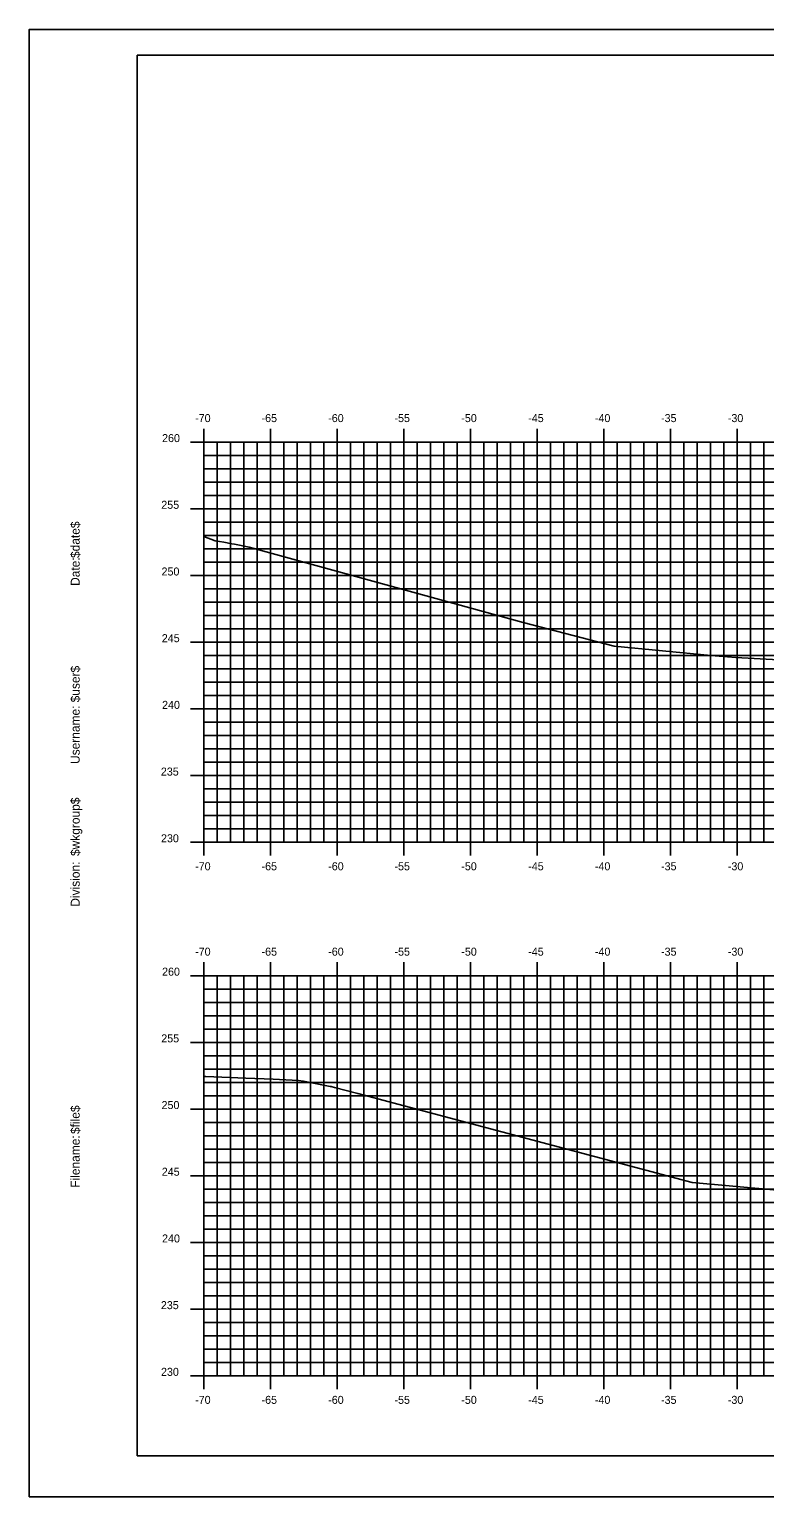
# Model space of a CAD drawing. Extents: x 1170543 to 1177585, y 609599 to 610623.
# Drawn here: x 1172834.7 to 1172889.8, y 609598.8 to 609708.8 of the extents above; entities that cross this region are included whole.
import ezdxf

# ---------------------------------------------------------------- set-up
doc = ezdxf.new("R2010")
doc.units = 0
for name, color, linetype in [('BORDER', 7, 'Continuous'), ('H_V ANNOTATION', 7, 'Continuous'), ('MAJOR', 7, 'Continuous'), ('MINOR', 7, 'Continuous'), ('PLOT BOUNDARY', 7, 'Continuous'), ('S_Roadway_Centerline', 7, 'Continuous')]:
    doc.layers.add(name, color=color, linetype=linetype)

msp = doc.modelspace()

# ---------------------------------------------------------------- linework, layer by layer
at = {"layer": 'BORDER'}
for p, q in [((1173002.75, 609706.87), (1172842.75, 609706.87)), ((1172842.75, 609706.87), (1172842.75, 609601.87)), ((1172842.75, 609601.87), (1173002.75, 609601.87))]:
    msp.add_line(p, q, dxfattribs=at)
at = {"layer": 'MAJOR'}
for p, q in [((1172847.75, 609678.87), (1172847.75, 609677.87)), ((1172852.75, 609678.87), (1172852.75, 609677.87)), ((1172857.75, 609678.87), (1172857.75, 609677.87)), ((1172862.75, 609678.87), (1172862.75, 609677.87)), ((1172867.75, 609678.87), (1172867.75, 609677.87)), ((1172872.75, 609678.87), (1172872.75, 609677.87)), ((1172877.75, 609678.87), (1172877.75, 609677.87)), ((1172882.75, 609678.87), (1172882.75, 609677.87)), ((1172887.75, 609678.87), (1172887.75, 609677.87)), ((1172846.75, 609677.87), (1172847.75, 609677.87)), ((1172847.75, 609677.87), (1172987.75, 609677.87)), ((1172847.75, 609647.87), (1172847.75, 609677.87)), ((1172847.75, 609647.87), (1172847.75, 609677.87)), ((1172847.75, 609677.87), (1172987.75, 609677.87)), ((1172852.75, 609647.87), (1172852.75, 609677.87)), ((1172857.75, 609647.87), (1172857.75, 609677.87)), ((1172862.75, 609647.87), (1172862.75, 609677.87)), ((1172867.75, 609647.87), (1172867.75, 609677.87)), ((1172872.75, 609647.87), (1172872.75, 609677.87)), ((1172877.75, 609647.87), (1172877.75, 609677.87)), ((1172882.75, 609647.87), (1172882.75, 609677.87)), ((1172887.75, 609647.87), (1172887.75, 609677.87)), ((1172846.75, 609672.87), (1172847.75, 609672.87)), ((1172847.75, 609672.87), (1172987.75, 609672.87)), ((1172846.75, 609667.87), (1172847.75, 609667.87)), ((1172847.75, 609667.87), (1172987.75, 609667.87)), ((1172846.75, 609662.87), (1172847.75, 609662.87)), ((1172847.75, 609662.87), (1172987.75, 609662.87)), ((1172846.75, 609657.87), (1172847.75, 609657.87)), ((1172847.75, 609657.87), (1172987.75, 609657.87)), ((1172846.75, 609652.87), (1172847.75, 609652.87)), ((1172847.75, 609652.87), (1172987.75, 609652.87)), ((1172846.75, 609647.87), (1172847.75, 609647.87)), ((1172847.75, 609647.87), (1172987.75, 609647.87)), ((1172847.75, 609647.87), (1172987.75, 609647.87)), ((1172847.75, 609646.87), (1172847.75, 609647.87)), ((1172852.75, 609646.87), (1172852.75, 609647.87)), ((1172857.75, 609646.87), (1172857.75, 609647.87)), ((1172862.75, 609646.87), (1172862.75, 609647.87)), ((1172867.75, 609646.87), (1172867.75, 609647.87)), ((1172872.75, 609646.87), (1172872.75, 609647.87)), ((1172877.75, 609646.87), (1172877.75, 609647.87)), ((1172882.75, 609646.87), (1172882.75, 609647.87)), ((1172887.75, 609646.87), (1172887.75, 609647.87)), ((1172847.75, 609638.87), (1172847.75, 609637.87)), ((1172852.75, 609638.87), (1172852.75, 609637.87)), ((1172857.75, 609638.87), (1172857.75, 609637.87)), ((1172862.75, 609638.87), (1172862.75, 609637.87)), ((1172867.75, 609638.87), (1172867.75, 609637.87)), ((1172872.75, 609638.87), (1172872.75, 609637.87)), ((1172877.75, 609638.87), (1172877.75, 609637.87)), ((1172882.75, 609638.87), (1172882.75, 609637.87)), ((1172887.75, 609638.87), (1172887.75, 609637.87)), ((1172846.75, 609637.87), (1172847.75, 609637.87)), ((1172847.75, 609637.87), (1172987.75, 609637.87)), ((1172847.75, 609607.87), (1172847.75, 609637.87)), ((1172847.75, 609607.87), (1172847.75, 609637.87)), ((1172847.75, 609637.87), (1172987.75, 609637.87)), ((1172852.75, 609607.87), (1172852.75, 609637.87)), ((1172857.75, 609607.87), (1172857.75, 609637.87)), ((1172862.75, 609607.87), (1172862.75, 609637.87)), ((1172867.75, 609607.87), (1172867.75, 609637.87)), ((1172872.75, 609607.87), (1172872.75, 609637.87)), ((1172877.75, 609607.87), (1172877.75, 609637.87)), ((1172882.75, 609607.87), (1172882.75, 609637.87)), ((1172887.75, 609607.87), (1172887.75, 609637.87)), ((1172846.75, 609632.87), (1172847.75, 609632.87)), ((1172847.75, 609632.87), (1172987.75, 609632.87)), ((1172846.75, 609627.87), (1172847.75, 609627.87)), ((1172847.75, 609627.87), (1172987.75, 609627.87)), ((1172846.75, 609622.87), (1172847.75, 609622.87)), ((1172847.75, 609622.87), (1172987.75, 609622.87)), ((1172846.75, 609617.87), (1172847.75, 609617.87)), ((1172847.75, 609617.87), (1172987.75, 609617.87)), ((1172846.75, 609612.87), (1172847.75, 609612.87)), ((1172847.75, 609612.87), (1172987.75, 609612.87)), ((1172846.75, 609607.87), (1172847.75, 609607.87)), ((1172847.75, 609607.87), (1172987.75, 609607.87)), ((1172847.75, 609607.87), (1172987.75, 609607.87)), ((1172847.75, 609606.87), (1172847.75, 609607.87)), ((1172852.75, 609606.87), (1172852.75, 609607.87)), ((1172857.75, 609606.87), (1172857.75, 609607.87)), ((1172862.75, 609606.87), (1172862.75, 609607.87)), ((1172867.75, 609606.87), (1172867.75, 609607.87)), ((1172872.75, 609606.87), (1172872.75, 609607.87)), ((1172877.75, 609606.87), (1172877.75, 609607.87)), ((1172882.75, 609606.87), (1172882.75, 609607.87)), ((1172887.75, 609606.87), (1172887.75, 609607.87))]:
    msp.add_line(p, q, dxfattribs=at)
at = {"layer": 'MINOR'}
for p, q in [((1172848.75, 609647.87), (1172848.75, 609677.87)), ((1172849.75, 609647.87), (1172849.75, 609677.87)), ((1172850.75, 609647.87), (1172850.75, 609677.87)), ((1172851.75, 609647.87), (1172851.75, 609677.87)), ((1172853.75, 609647.87), (1172853.75, 609677.87)), ((1172854.75, 609647.87), (1172854.75, 609677.87)), ((1172855.75, 609647.87), (1172855.75, 609677.87)), ((1172856.75, 609647.87), (1172856.75, 609677.87)), ((1172858.75, 609647.87), (1172858.75, 609677.87)), ((1172859.75, 609647.87), (1172859.75, 609677.87)), ((1172860.75, 609647.87), (1172860.75, 609677.87)), ((1172861.75, 609647.87), (1172861.75, 609677.87)), ((1172863.75, 609647.87), (1172863.75, 609677.87)), ((1172864.75, 609647.87), (1172864.75, 609677.87)), ((1172865.75, 609647.87), (1172865.75, 609677.87)), ((1172866.75, 609647.87), (1172866.75, 609677.87)), ((1172868.75, 609647.87), (1172868.75, 609677.87)), ((1172869.75, 609647.87), (1172869.75, 609677.87)), ((1172870.75, 609647.87), (1172870.75, 609677.87)), ((1172871.75, 609647.87), (1172871.75, 609677.87)), ((1172873.75, 609647.87), (1172873.75, 609677.87)), ((1172874.75, 609647.87), (1172874.75, 609677.87)), ((1172875.75, 609647.87), (1172875.75, 609677.87)), ((1172876.75, 609647.87), (1172876.75, 609677.87)), ((1172878.75, 609647.87), (1172878.75, 609677.87)), ((1172879.75, 609647.87), (1172879.75, 609677.87)), ((1172880.75, 609647.87), (1172880.75, 609677.87)), ((1172881.75, 609647.87), (1172881.75, 609677.87)), ((1172883.75, 609647.87), (1172883.75, 609677.87)), ((1172884.75, 609647.87), (1172884.75, 609677.87)), ((1172885.75, 609647.87), (1172885.75, 609677.87)), ((1172886.75, 609647.87), (1172886.75, 609677.87)), ((1172888.75, 609647.87), (1172888.75, 609677.87)), ((1172889.75, 609647.87), (1172889.75, 609677.87)), ((1172847.75, 609676.87), (1172987.75, 609676.87)), ((1172847.75, 609676.87), (1172848.75, 609676.87)), ((1172847.75, 609675.87), (1172987.75, 609675.87)), ((1172847.75, 609675.87), (1172848.75, 609675.87)), ((1172847.75, 609674.87), (1172987.75, 609674.87)), ((1172847.75, 609674.87), (1172848.75, 609674.87)), ((1172847.75, 609673.87), (1172987.75, 609673.87)), ((1172847.75, 609673.87), (1172848.75, 609673.87)), ((1172847.75, 609671.87), (1172987.75, 609671.87)), ((1172847.75, 609671.87), (1172848.75, 609671.87)), ((1172847.75, 609670.87), (1172987.75, 609670.87)), ((1172847.75, 609670.87), (1172848.75, 609670.87)), ((1172847.75, 609669.87), (1172987.75, 609669.87)), ((1172847.75, 609669.87), (1172848.75, 609669.87)), ((1172847.75, 609668.87), (1172987.75, 609668.87)), ((1172847.75, 609668.87), (1172848.75, 609668.87)), ((1172847.75, 609666.87), (1172987.75, 609666.87)), ((1172847.75, 609666.87), (1172848.75, 609666.87)), ((1172847.75, 609665.87), (1172987.75, 609665.87)), ((1172847.75, 609665.87), (1172848.75, 609665.87)), ((1172847.75, 609664.87), (1172987.75, 609664.87)), ((1172847.75, 609664.87), (1172848.75, 609664.87)), ((1172847.75, 609663.87), (1172987.75, 609663.87)), ((1172847.75, 609663.87), (1172848.75, 609663.87)), ((1172847.75, 609661.87), (1172987.75, 609661.87)), ((1172847.75, 609661.87), (1172848.75, 609661.87)), ((1172847.75, 609660.87), (1172987.75, 609660.87)), ((1172847.75, 609660.87), (1172848.75, 609660.87)), ((1172847.75, 609659.87), (1172987.75, 609659.87)), ((1172847.75, 609659.87), (1172848.75, 609659.87)), ((1172847.75, 609658.87), (1172987.75, 609658.87)), ((1172847.75, 609658.87), (1172848.75, 609658.87)), ((1172847.75, 609656.87), (1172987.75, 609656.87)), ((1172847.75, 609656.87), (1172848.75, 609656.87)), ((1172847.75, 609655.87), (1172987.75, 609655.87)), ((1172847.75, 609655.87), (1172848.75, 609655.87)), ((1172847.75, 609654.87), (1172987.75, 609654.87)), ((1172847.75, 609654.87), (1172848.75, 609654.87)), ((1172847.75, 609653.87), (1172987.75, 609653.87)), ((1172847.75, 609653.87), (1172848.75, 609653.87)), ((1172847.75, 609651.87), (1172987.75, 609651.87)), ((1172847.75, 609651.87), (1172848.75, 609651.87)), ((1172847.75, 609650.87), (1172987.75, 609650.87)), ((1172847.75, 609650.87), (1172848.75, 609650.87)), ((1172847.75, 609649.87), (1172987.75, 609649.87)), ((1172847.75, 609649.87), (1172848.75, 609649.87)), ((1172847.75, 609648.87), (1172987.75, 609648.87)), ((1172847.75, 609648.87), (1172848.75, 609648.87)), ((1172848.75, 609607.87), (1172848.75, 609637.87)), ((1172849.75, 609607.87), (1172849.75, 609637.87)), ((1172850.75, 609607.87), (1172850.75, 609637.87)), ((1172851.75, 609607.87), (1172851.75, 609637.87)), ((1172853.75, 609607.87), (1172853.75, 609637.87)), ((1172854.75, 609607.87), (1172854.75, 609637.87)), ((1172855.75, 609607.87), (1172855.75, 609637.87)), ((1172856.75, 609607.87), (1172856.75, 609637.87)), ((1172858.75, 609607.87), (1172858.75, 609637.87)), ((1172859.75, 609607.87), (1172859.75, 609637.87)), ((1172860.75, 609607.87), (1172860.75, 609637.87)), ((1172861.75, 609607.87), (1172861.75, 609637.87)), ((1172863.75, 609607.87), (1172863.75, 609637.87)), ((1172864.75, 609607.87), (1172864.75, 609637.87)), ((1172865.75, 609607.87), (1172865.75, 609637.87)), ((1172866.75, 609607.87), (1172866.75, 609637.87)), ((1172868.75, 609607.87), (1172868.75, 609637.87)), ((1172869.75, 609607.87), (1172869.75, 609637.87)), ((1172870.75, 609607.87), (1172870.75, 609637.87)), ((1172871.75, 609607.87), (1172871.75, 609637.87)), ((1172873.75, 609607.87), (1172873.75, 609637.87)), ((1172874.75, 609607.87), (1172874.75, 609637.87)), ((1172875.75, 609607.87), (1172875.75, 609637.87)), ((1172876.75, 609607.87), (1172876.75, 609637.87)), ((1172878.75, 609607.87), (1172878.75, 609637.87)), ((1172879.75, 609607.87), (1172879.75, 609637.87)), ((1172880.75, 609607.87), (1172880.75, 609637.87)), ((1172881.75, 609607.87), (1172881.75, 609637.87)), ((1172883.75, 609607.87), (1172883.75, 609637.87)), ((1172884.75, 609607.87), (1172884.75, 609637.87)), ((1172885.75, 609607.87), (1172885.75, 609637.87)), ((1172886.75, 609607.87), (1172886.75, 609637.87)), ((1172888.75, 609607.87), (1172888.75, 609637.87)), ((1172889.75, 609607.87), (1172889.75, 609637.87)), ((1172847.75, 609636.87), (1172987.75, 609636.87)), ((1172847.75, 609636.87), (1172848.75, 609636.87)), ((1172847.75, 609635.87), (1172987.75, 609635.87)), ((1172847.75, 609635.87), (1172848.75, 609635.87)), ((1172847.75, 609634.87), (1172987.75, 609634.87)), ((1172847.75, 609634.87), (1172848.75, 609634.87)), ((1172847.75, 609633.87), (1172987.75, 609633.87)), ((1172847.75, 609633.87), (1172848.75, 609633.87)), ((1172847.75, 609631.87), (1172987.75, 609631.87)), ((1172847.75, 609631.87), (1172848.75, 609631.87)), ((1172847.75, 609630.87), (1172987.75, 609630.87)), ((1172847.75, 609630.87), (1172848.75, 609630.87)), ((1172847.75, 609629.87), (1172987.75, 609629.87)), ((1172847.75, 609629.87), (1172848.75, 609629.87)), ((1172847.75, 609628.87), (1172987.75, 609628.87)), ((1172847.75, 609628.87), (1172848.75, 609628.87)), ((1172847.75, 609626.87), (1172987.75, 609626.87)), ((1172847.75, 609626.87), (1172848.75, 609626.87)), ((1172847.75, 609625.87), (1172987.75, 609625.87)), ((1172847.75, 609625.87), (1172848.75, 609625.87)), ((1172847.75, 609624.87), (1172987.75, 609624.87)), ((1172847.75, 609624.87), (1172848.75, 609624.87)), ((1172847.75, 609623.87), (1172987.75, 609623.87)), ((1172847.75, 609623.87), (1172848.75, 609623.87)), ((1172847.75, 609621.87), (1172987.75, 609621.87)), ((1172847.75, 609621.87), (1172848.75, 609621.87)), ((1172847.75, 609620.87), (1172987.75, 609620.87)), ((1172847.75, 609620.87), (1172848.75, 609620.87)), ((1172847.75, 609619.87), (1172987.75, 609619.87)), ((1172847.75, 609619.87), (1172848.75, 609619.87)), ((1172847.75, 609618.87), (1172987.75, 609618.87)), ((1172847.75, 609618.87), (1172848.75, 609618.87)), ((1172847.75, 609616.87), (1172987.75, 609616.87)), ((1172847.75, 609616.87), (1172848.75, 609616.87)), ((1172847.75, 609615.87), (1172987.75, 609615.87)), ((1172847.75, 609615.87), (1172848.75, 609615.87)), ((1172847.75, 609614.87), (1172987.75, 609614.87)), ((1172847.75, 609614.87), (1172848.75, 609614.87)), ((1172847.75, 609613.87), (1172987.75, 609613.87)), ((1172847.75, 609613.87), (1172848.75, 609613.87)), ((1172847.75, 609611.87), (1172987.75, 609611.87)), ((1172847.75, 609611.87), (1172848.75, 609611.87)), ((1172847.75, 609610.87), (1172987.75, 609610.87)), ((1172847.75, 609610.87), (1172848.75, 609610.87)), ((1172847.75, 609609.87), (1172987.75, 609609.87)), ((1172847.75, 609609.87), (1172848.75, 609609.87)), ((1172847.75, 609608.87), (1172987.75, 609608.87)), ((1172847.75, 609608.87), (1172848.75, 609608.87))]:
    msp.add_line(p, q, dxfattribs=at)
at = {"layer": 'PLOT BOUNDARY'}
msp.add_lwpolyline([(1172834.65, 609598.81), (1173004.65, 609598.81), (1173004.65, 609708.81), (1172834.65, 609708.81)], close=True, dxfattribs=at)
at = {"layer": 'S_Roadway_Centerline'}
for points in [[(1172847.75, 609670.8), (1172848.6, 609670.47), (1172849.24, 609670.36), (1172849.85, 609670.25), (1172850.03, 609670.22), (1172851.13, 609670), (1172871.69, 609664.35), (1172878.52, 609662.56), (1172885.77, 609661.88), (1172887.63, 609661.72), (1172901.79, 609660.94)], [(1172847.75, 609630.31), (1172847.9, 609630.31), (1172850.89, 609630.19), (1172852.95, 609630.1), (1172854.84, 609630), (1172855.21, 609629.97), (1172857.21, 609629.57), (1172857.27, 609629.56), (1172857.31, 609629.55), (1172857.31, 609629.55), (1172857.33, 609629.54), (1172857.36, 609629.54), (1172857.53, 609629.49), (1172859.29, 609629.03), (1172884.36, 609622.37), (1172893.8, 609621.52)]]:
    msp.add_lwpolyline(points, dxfattribs=at)

# ---------------------------------------------------------------- texts
at = {"layer": 'BORDER'}
for s, p in [('$date$', (1172838.43, 609669.18)), ('Date:', (1172838.43, 609667.09)), ('$user$', (1172838.43, 609658.36)), ('Username:', (1172838.43, 609653.74)), ('$wkgroup$', (1172838.43, 609646.84)), ('Division:', (1172838.43, 609643.04)), ('$file$', (1172838.43, 609626)), ('Filename:', (1172838.43, 609621.97))]:
    msp.add_text(s, height=0.67, rotation=90, dxfattribs=at).set_placement(p)
at = {"layer": 'H_V ANNOTATION'}
for s, p in [('-70', (1172847.09, 609679.37)), ('-65', (1172852.07, 609679.37)), ('-60', (1172857.07, 609679.37)), ('-55', (1172862.04, 609679.37)), ('-50', (1172867.05, 609679.37)), ('-45', (1172872.07, 609679.37)), ('-40', (1172877.07, 609679.37)), ('-35', (1172882.03, 609679.37)), ('-30', (1172887.04, 609679.37)), ('260', (1172844.61, 609677.87)), ('255', (1172844.55, 609672.87)), ('250', (1172844.57, 609667.87)), ('245', (1172844.59, 609662.87)), ('240', (1172844.61, 609657.87)), ('235', (1172844.52, 609652.87)), ('230', (1172844.53, 609647.87)), ('-70', (1172847.09, 609645.77)), ('-65', (1172852.07, 609645.77)), ('-60', (1172857.07, 609645.77)), ('-55', (1172862.04, 609645.77)), ('-50', (1172867.05, 609645.77)), ('-45', (1172872.07, 609645.77)), ('-40', (1172877.07, 609645.77)), ('-35', (1172882.03, 609645.77)), ('-30', (1172887.04, 609645.77)), ('-70', (1172847.09, 609639.37)), ('-65', (1172852.07, 609639.37)), ('-60', (1172857.07, 609639.37)), ('-55', (1172862.04, 609639.37)), ('-50', (1172867.05, 609639.37)), ('-45', (1172872.07, 609639.37)), ('-40', (1172877.07, 609639.37)), ('-35', (1172882.03, 609639.37)), ('-30', (1172887.04, 609639.37)), ('260', (1172844.61, 609637.87)), ('255', (1172844.55, 609632.87)), ('250', (1172844.57, 609627.87)), ('245', (1172844.59, 609622.87)), ('240', (1172844.61, 609617.87)), ('235', (1172844.52, 609612.87)), ('230', (1172844.53, 609607.87)), ('-70', (1172847.09, 609605.77)), ('-65', (1172852.07, 609605.77)), ('-60', (1172857.07, 609605.77)), ('-55', (1172862.04, 609605.77)), ('-50', (1172867.05, 609605.77)), ('-45', (1172872.07, 609605.77)), ('-40', (1172877.07, 609605.77)), ('-35', (1172882.03, 609605.77)), ('-30', (1172887.04, 609605.77))]:
    msp.add_text(s, height=0.6, dxfattribs=at).set_placement(p)

doc.saveas('drawing.dxf')
